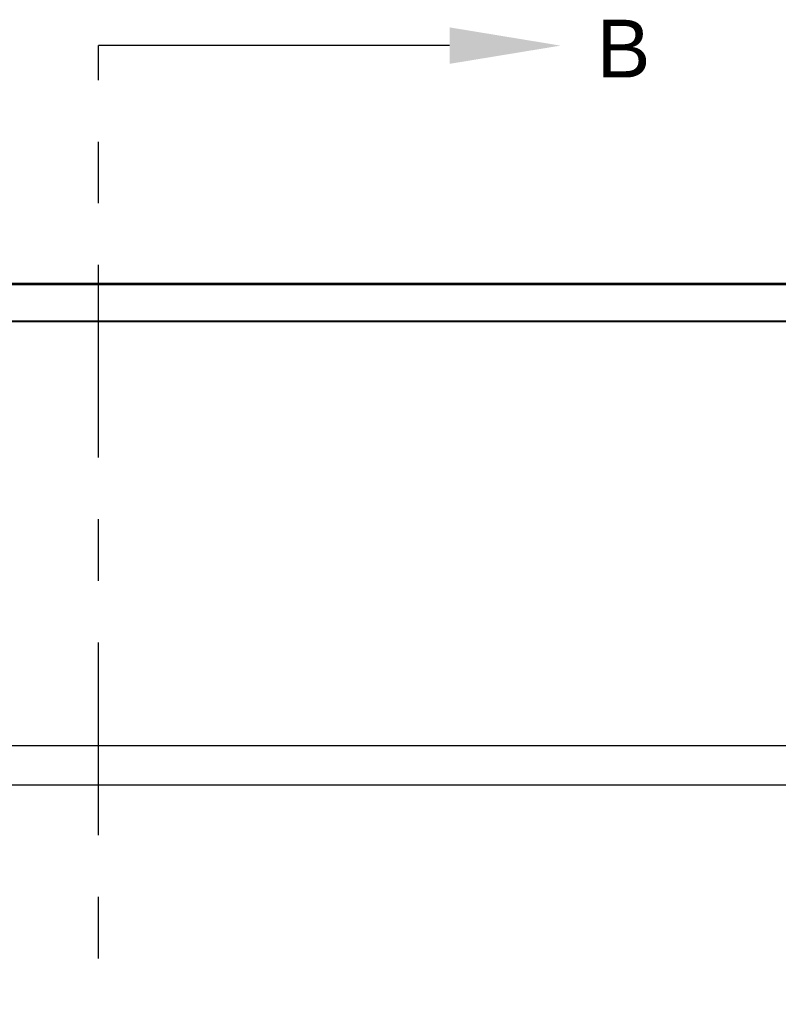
# Model space of a CAD drawing. Header units: inches. Extents: x 170 to 312, y 215 to 248.
# Tile 258 of 387: x 254.08 to 255.31, y 223.61 to 225.2. Entities that reach past the tile are written whole.
import ezdxf
from ezdxf import colors
from ezdxf.entities.mleader import LeaderData, LeaderLine
from ezdxf.math import Vec2, Vec3

# ---------------------------------------------------------------- set-up
doc = ezdxf.new("R2010")
doc.units = ezdxf.units.IN
doc.header["$LTSCALE"] = 0.25
doc.header["$MEASUREMENT"] = 0
doc.linetypes.add('CENTER', pattern=[2, 1.25, -0.25, 0.25, -0.25])
doc.layers.add('SECTION CUTS', color=6, linetype='CENTER')
doc.layers.add('STANDARD MOTOR RH', color=7, linetype='Continuous')
doc.styles.add('ARIAL', font='arial.ttf', dxfattribs={"height": 0.09375})
doc.styles.get("Standard").update_dxf_attribs({"font": 'romans.shx'})

msp = doc.modelspace()

# ---------------------------------------------------------------- linework, layer by layer
at = {"layer": 'SECTION CUTS'}
msp.add_line((254.21135, 220.20592), (254.21135, 225.16179), dxfattribs=at)
at = {"layer": 'STANDARD MOTOR RH'}
for p, q in [((255.74946, 224.77608), (249.98384, 224.77608)), ((249.98384, 224.77448), (255.74946, 224.77448)), ((249.98384, 224.71505), (255.74946, 224.71505)), ((255.74946, 224.71358), (249.98384, 224.71358)), ((249.98384, 224.02608), (255.74946, 224.02608)), ((255.73459, 223.9621), (249.99196, 223.9621))]:
    msp.add_line(p, q, dxfattribs=at)

# ---------------------------------------------------------------- texts
at = {"layer": 'SECTION CUTS', "style": 'ARIAL'}
msp.add_text('B', height=0.09375, dxfattribs=at).set_placement((255.01937, 225.1101))

# ---------------------------------------------------------------- leaders
at = {"layer": 'SECTION CUTS'}
ml = msp.add_multileader_mtext('Standard', dxfattribs=at)
ml.set_content('', color=256)
ml.set_leader_properties()
ml.build(insert=Vec2(0, 0))
ml.multileader.update_dxf_attribs({"dogleg_length": 0, "arrow_head_size": 0.18})
ctx = ml.context
ctx.base_point, ctx.char_height, ctx.arrow_head_size, ctx.landing_gap_size, ctx.plane_origin, ctx.plane_x_axis, ctx.plane_y_axis = Vec3(254.21135, 225.16179), 0.18, 0.18, 0, Vec3(254.96087, 225.16179), Vec3(0, 1), Vec3(-1, 0)
notes = []
notes.append((ctx, [(0, (1, 1, 0), (254.21135, 225.16179), (1, 0), 0, [(0, [(254.96087, 225.16179)], 0, [])])]))
ctx.mtext.insert, ctx.mtext.text_direction, ctx.mtext.rotation, ctx.mtext.flow_direction = Vec3(254.12135, 225.16179), Vec3(0, 1), 1.5707963, 5
for ctx, leaders in notes:
    for number, flags, end, landing, length, lines in leaders:
        leader = LeaderData()
        leader.index, (leader.has_last_leader_line, leader.has_dogleg_vector, leader.attachment_direction) = number, flags
        leader.last_leader_point, leader.dogleg_vector, leader.dogleg_length = Vec3(end), Vec3(landing), length
        for number, points, colour, breaks in lines:
            line = LeaderLine()
            line.index, line.vertices, line.color, line.breaks = number, Vec3.list(points), colors.encode_raw_color(colour), breaks
            leader.lines.append(line)
        ctx.leaders.append(leader)

doc.saveas('drawing.dxf')
